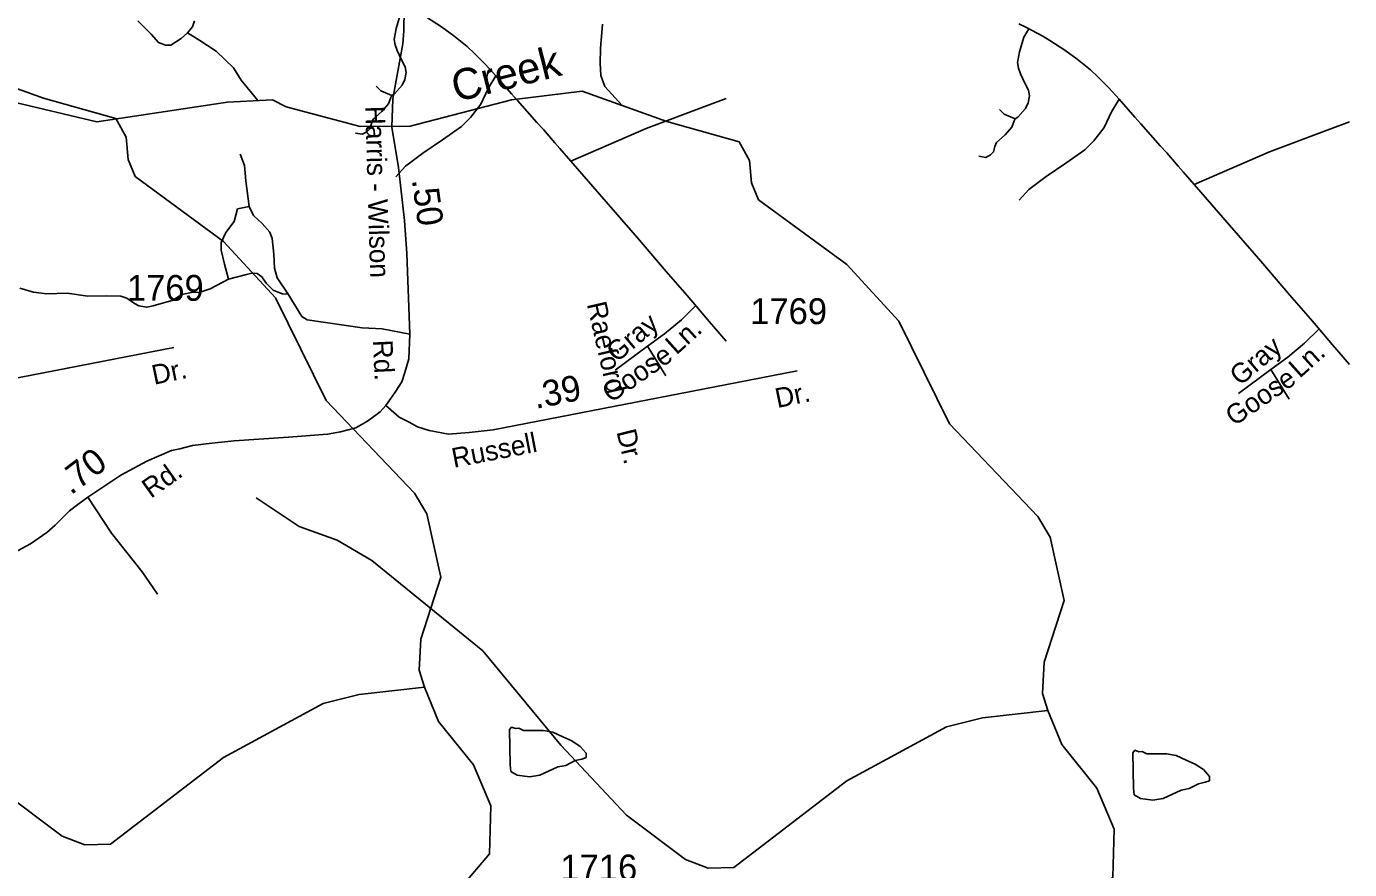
# Model space of a CAD drawing. Extents: x 2169602 to 2449496, y 721995 to 810662.
# Drawn here: x 2443095 to 2449496, y 787598 to 791680 of the extents above; entities that cross this region are included whole.
import ezdxf

# ---------------------------------------------------------------- set-up
doc = ezdxf.new("R2010")
doc.units = 0
doc.layers.add('Default', color=7, linetype='Continuous')

msp = doc.modelspace()

# ---------------------------------------------------------------- linework, layer by layer
at = {"layer": 'Default'}
for p, q in [((2444115.4, 790797.2), (2444172.8, 790808.7)), ((2446100.1, 790131.5), (2445942.8, 790016)), ((2446100.1, 790131.5), (2446187.8, 789988.1)), ((2449116, 790018.7), (2448958.6, 789903.2)), ((2449116, 790018.7), (2449203.6, 789875.3))]:
    msp.add_line(p, q, dxfattribs=at)
for points in [[(2444833.7, 789844.4), (2444879.7, 789908.8), (2444911.9, 789959.3), (2444925.5, 790004.2), (2444945.2, 790070.8), (2444949.8, 790190.3), (2444936, 790581.1), (2444924.5, 790739.8), (2444894.6, 790997.2), (2444863.6, 791191.5), (2444868.2, 791329.4), (2444916.3, 791595.9), (2444920.9, 791657.9), (2444922.2, 791762.7), (2444903.8, 792027.1), (2444866.8, 792327.4), (2444862.2, 792448.6)], [(2444352, 791290.4), (2444285.2, 791324.5), (2444068, 791312.6), (2443436.1, 791217.2), (2443014, 791317.3), (2442713.5, 791290), (2442510.6, 791301.7), (2442416.9, 791446.1), (2442342.8, 791582.7), (2442233.5, 791840.2), (2442069.7, 791871.4), (2441909.7, 791957.3), (2441804.3, 791988.5), (2441632.6, 791969), (2441515.6, 791949.5), (2441207.2, 791909), (2441006.2, 792073.8), (2440873.5, 792243.8)], [(2444928.8, 791781.2), (2444905.5, 791740.3), (2444883.3, 791668.9), (2444873.5, 791617.1), (2444878.4, 791590), (2444888.3, 791562.9), (2444910.4, 791518.6), (2444927.7, 791484.1), (2444932.6, 791456.9), (2444925.2, 791422.4), (2444912.9, 791395.3), (2444875.9, 791353.4), (2444863, 791345)], [(2445030.8, 791724.3), (2445103.2, 791678.3), (2445162.4, 791634.3), (2445226.7, 791581.8), (2445265.1, 791546.8), (2445316, 791494.9), (2445366.2, 791439.8), (2445442.3, 791352.8), (2445470.2, 791320.7), (2445564, 791214.1), (2445596, 791181.2), (2445652, 791116.3), (2445674.9, 791089), (2445728.3, 791028.1)], [(2443634.1, 791707.2), (2443697.7, 791641.8), (2443733.4, 791602.3), (2443767.8, 791588.3), (2443793.3, 791588.3), (2443842.9, 791621.4), (2443873.8, 791649.3), (2443897.7, 791677.4), (2443907.9, 791706.7)], [(2445882.7, 791690.1), (2445871.6, 791572.1), (2445870.2, 791502.2), (2445874.7, 791442.2), (2445892.7, 791388.4), (2445977.2, 791297.1)], [(2447944.6, 791668.3), (2447921.3, 791627.5), (2447899.2, 791556), (2447889.3, 791504.3), (2447894.2, 791477.2), (2447904.1, 791450.1), (2447926.2, 791405.7), (2447943.5, 791371.2), (2447948.4, 791344.1), (2447941, 791309.6), (2447928.7, 791282.5), (2447891.8, 791240.6), (2447878.8, 791232.1)], [(2447896.2, 791692.7), (2447930.4, 791676), (2448013, 791631.8), (2448046.7, 791611.5), (2448119, 791565.5), (2448178.2, 791521.5), (2448242.5, 791469), (2448280.9, 791434), (2448331.8, 791382.1), (2448382.1, 791327), (2448458.2, 791240), (2448486, 791207.9), (2448579.8, 791101.3), (2448611.9, 791068.4), (2448667.8, 791003.4), (2448690.7, 790976.1), (2448744.1, 790915.2)], [(2443873.8, 791649.3), (2443934.1, 791610.8), (2444012.6, 791559.2), (2444097.3, 791479.9), (2444133.2, 791420.2), (2444214.7, 791320.6)], [(2445021.1, 788480.7), (2444995.1, 788563.2), (2445003.1, 788713.9), (2445100.1, 789013.7), (2445032.2, 789320.2), (2444973.2, 789419.8), (2444545.2, 789868.1), (2444300.2, 790365.1), (2444048.2, 790639.2), (2443621.3, 790953), (2443587.2, 791035.7), (2443578.2, 791144.1), (2443528.2, 791233.8), (2443177.3, 791332.8), (2442768.3, 791478.9), (2442426.2, 791436.7), (2441936.2, 791308.9), (2441694.2, 791307.3), (2441336.2, 791403.2)], [(2445365.4, 791440.7), (2445328.4, 791378.4), (2445293.9, 791302.6), (2445243.3, 791238.2), (2445199.7, 791194.5), (2445107.7, 791130.2), (2445013.5, 791065.8), (2444928.4, 791003.7), (2444882.4, 790950.9)], [(2448037, 788367.8), (2448010.9, 788450.4), (2448018.9, 788601.1), (2448115.9, 788900.9), (2448048, 789207.4), (2447989, 789307), (2447561, 789755.2), (2447316, 790252.3), (2447064, 790526.4), (2446637.1, 790840.2), (2446603.1, 790922.9), (2446594, 791031.3), (2446544, 791121), (2446193.2, 791219.9), (2445784.1, 791366.1), (2445442.1, 791323.8), (2444952, 791196.1), (2444710, 791194.5), (2444352, 791290.4)], [(2444863, 791345), (2444858.7, 791336.2), (2444846.4, 791304.2), (2444814.4, 791267.2), (2444772.5, 791230.2), (2444765.1, 791210.5), (2444757.7, 791185.9), (2444743, 791171.1), (2444720.8, 791158.8), (2444686.3, 791163.7)], [(2444863, 791345), (2444809.4, 791368.2), (2444787.3, 791390.4)], [(2446480.6, 791331.4), (2446385.8, 791295.7), (2446093.9, 791185.3), (2445728.3, 791028.1)], [(2447878.8, 791232.1), (2447825.3, 791255.4), (2447803.1, 791277.6)], [(2448381.3, 791327.9), (2448344.2, 791265.6), (2448309.7, 791189.7), (2448259.2, 791125.4), (2448215.5, 791081.7), (2448123.5, 791017.3), (2448029.3, 790953), (2447944.2, 790890.9), (2447898.3, 790838)], [(2447878.8, 791232.1), (2447874.5, 791223.4), (2447862.2, 791191.3), (2447830.2, 791154.4), (2447788.3, 791117.4), (2447780.9, 791097.7), (2447773.6, 791073), (2447758.8, 791058.3), (2447736.6, 791045.9), (2447702.1, 791050.9)], [(2449496.4, 791218.5), (2449401.7, 791182.8), (2449109.7, 791072.5), (2448744.1, 790915.2)], [(2444172.8, 790808.7), (2444156.7, 790932.8), (2444149.8, 791006.4), (2444129.1, 791061.6)], [(2445728.3, 791028.1), (2445868.3, 790867), (2446050.7, 790655.5), (2446190.9, 790493.8), (2446292.4, 790376.5), (2446337, 790324.2), (2446398.5, 790251.2), (2446480.6, 790155.7)], [(2448744.1, 790915.2), (2448884.1, 790754.2), (2449066.5, 790542.6), (2449206.7, 790380.9), (2449308.2, 790263.7), (2449352.8, 790211.4), (2449414.3, 790138.4), (2449496.4, 790042.8)], [(2444072.8, 790455.9), (2444053.3, 790528.3), (2444037.2, 790597.2), (2444037.2, 790634), (2444060.2, 790682.3), (2444099.3, 790735.2), (2444115.4, 790797.2)], [(2444361.3, 790383.4), (2444307.3, 790462.8), (2444295.8, 790508.7), (2444291.2, 790577.7), (2444284.3, 790653.5), (2444272.8, 790683.4), (2444236, 790724.8), (2444193.5, 790765), (2444172.8, 790808.7)], [(2444072.8, 790455.9), (2443983.2, 790409.9), (2443934.9, 790393.8), (2443893.5, 790391.5), (2443847.5, 790382.3), (2443799.3, 790352.4), (2443746.4, 790338.6), (2443707.3, 790327.1), (2443677.4, 790320.2), (2443638.4, 790327.1), (2443617.7, 790338.6), (2443580.9, 790363.9), (2443551, 790373.1), (2443484.3, 790375.4), (2443391.2, 790374.2), (2443292.4, 790388), (2443193.6, 790385.7), (2443129.2, 790392.6), (2443062.5, 790413.3)], [(2444361.3, 790383.4), (2444332.6, 790384.6), (2444288.9, 790403), (2444254.4, 790437.5), (2444233.7, 790467.3), (2444210.8, 790483.4), (2444185.5, 790485.7), (2444160.2, 790478.8), (2444072.8, 790455.9)], [(2444949.8, 790190.3), (2444816.5, 790215.6), (2444719.9, 790220.2), (2444453.3, 790259.3), (2444428, 790275.4), (2444361.3, 790383.4)], [(2446333.2, 790328.7), (2446263.5, 790259), (2446181.8, 790191.3), (2446100.1, 790131.5)], [(2449349, 790215.9), (2449279.3, 790146.2), (2449197.6, 790078.4), (2449116, 790018.7)], [(2441817.9, 789957.2), (2441882.4, 789901.4), (2441931.1, 789877.1), (2441971.6, 789854.8), (2442028.4, 789836.5), (2442121.6, 789818.3), (2442221, 789826.4), (2442337.4, 789840), (2443292.9, 790025.6), (2443808.6, 790125)], [(2444833.7, 789844.4), (2444898.3, 789788.6), (2444946.9, 789764.3), (2444987.5, 789741.9), (2445044.2, 789723.7), (2445137.5, 789705.4), (2445236.8, 789713.5), (2445353.2, 789727.1), (2446308.7, 789912.8), (2446824.4, 790012.2)], [(2442973.8, 789099.6), (2443115.1, 789174.3), (2443194.4, 789229.5), (2443234.7, 789265.1), (2443303.7, 789334.7), (2443343.5, 789364.8), (2443392.7, 789400.2), (2443551.9, 789507.6), (2443677.2, 789574.3), (2443797.4, 789626.3), (2443836.9, 789635.2), (2443897.9, 789651.3), (2443992.1, 789661.6), (2444099.5, 789673), (2444363, 789691.2), (2444551.6, 789705.4), (2444614.4, 789717.6), (2444688.9, 789736.3), (2444745.3, 789768.8), (2444806.1, 789813.4), (2444833.7, 789844.4)], [(2445021.1, 788480.7), (2444705.2, 788444.5), (2444530.2, 788402.2), (2444048.2, 788139.7), (2443502.1, 787721.2), (2443377.3, 787717.2), (2443268.2, 787758.8), (2442983.1, 787974.5), (2442664.3, 788312.3), (2442287.2, 788769.4), (2441750.2, 789206.8), (2441583.3, 789305.4), (2441399.3, 789371.4), (2441190.2, 789510.2)], [(2443392.7, 789400.2), (2443506.5, 789226.6), (2443654.2, 789038.7), (2443729.5, 788931.2)], [(2448037, 788367.8), (2447721, 788331.6), (2447546.1, 788289.4), (2447064, 788026.9), (2446518, 787608.3), (2446393.1, 787604.4), (2446284, 787646), (2445999, 787861.7), (2445680.1, 788199.5), (2445303, 788656.6), (2444766, 789094), (2444599.1, 789192.6), (2444415.2, 789258.6), (2444206, 789397.4)], [(2444885.2, 782739.9), (2444984.2, 782872.3), (2445115.2, 783164.9), (2445270.1, 783791.5), (2445292.2, 784191.2), (2445349.2, 784393.5), (2445372.2, 784625.8), (2445346.1, 784849.5), (2445168.2, 785273), (2445022.2, 785823.7), (2444999.2, 786729.5), (2445063.2, 787223.5), (2445202.2, 787515.9), (2445335.3, 787673.9), (2445341.2, 787906.6), (2445257.2, 788105.2), (2445089.2, 788315.3), (2445021.1, 788480.7)], [(2447901, 782627), (2448000, 782759.5), (2448131.1, 783052.1), (2448285.9, 783678.7), (2448308, 784078.4), (2448365, 784280.6), (2448388, 784513), (2448362, 784736.7), (2448184, 785160.2), (2448038, 785710.9), (2448015, 786616.6), (2448079, 787110.7), (2448218, 787403), (2448351.1, 787561.1), (2448357, 787793.8), (2448273, 787992.4), (2448105, 788202.5), (2448037, 788367.8)], [(2445516.1, 788271.1), (2445499.1, 788270.9), (2445477.6, 788281.7), (2445460.7, 788280.1), (2445442.3, 788287.8), (2445431.6, 788275.5), (2445434.6, 788104.9), (2445439.3, 788073.1), (2445469.9, 788054.7), (2445528.3, 788047), (2445578.9, 788054.7), (2445665.4, 788094.7), (2445704.8, 788102.2), (2445749.3, 788125.3), (2445781.5, 788132.9), (2445803, 788140.6), (2445803, 788160.5), (2445773.8, 788194.3), (2445733.3, 788220.2), (2445690.9, 788240.3), (2445641.8, 788263.3), (2445595.8, 788270.9), (2445516.1, 788271.1)], [(2448531.9, 788158.3), (2448514.9, 788158.1), (2448493.4, 788168.9), (2448476.6, 788167.3), (2448458.1, 788175), (2448447.4, 788162.7), (2448450.4, 787992.1), (2448455.1, 787960.3), (2448485.8, 787941.9), (2448544.1, 787934.2), (2448594.7, 787941.9), (2448681.2, 787981.9), (2448720.6, 787989.4), (2448765.1, 788012.4), (2448797.3, 788020.1), (2448818.8, 788027.8), (2448818.8, 788047.7), (2448789.6, 788081.4), (2448749.1, 788107.4), (2448706.8, 788127.4), (2448657.7, 788150.4), (2448611.6, 788158.1), (2448531.9, 788158.3)]]:
    msp.add_lwpolyline(points, dxfattribs=at)

# ---------------------------------------------------------------- texts
for s, height, rotation, p in [('Creek', 150, 14.20262, (2445173.3, 791312.6)), ('Harris - Wilson', 95, 271.6774, (2444734.1, 791293.6)), ('.50', 125, 277.67921, (2444959.4, 790937.3)), ('Raeford', 95, 282.92737, (2445805.8, 790336)), ('Gray', 95, 40.19422, (2445951, 790049.2)), ('Ln.', 95, 41.91803, (2446239.5, 790086.3)), ('Rd.', 95, 272.68015, (2444771, 790160.4)), ('Goose', 95, 34.84361, (2445922.5, 789854.4)), ('Gray', 95, 40.19422, (2448966.9, 789936.4)), ('Ln.', 95, 41.91803, (2449255.3, 789973.4)), ('Dr.', 95, 11.72723, (2443712.3, 789944.5)), ('Goose', 95, 34.84361, (2448938.3, 789741.5)), ('.39', 125, 11.29475, (2445559, 789827.7)), ('Dr.', 95, 11.72723, (2446728.1, 789831.7)), ('Russell', 95, 10.94596, (2445162.6, 789542.4)), ('Dr.', 95, 283.74319, (2445948.9, 789717.8)), ('.70', 125, 37.21491, (2443309.9, 789408.2)), ('Rd.', 95, 35.4308, (2443697.3, 789392.2))]:
    msp.add_text(s, height=height, rotation=rotation, dxfattribs=at).set_placement(p)
for s, p in [('1769', (2443580.9, 790351.4)), ('1769', (2446596.7, 790238.6)), ('1716', (2445678.4, 787545.4))]:
    msp.add_text(s, height=125, dxfattribs=at).set_placement(p)

doc.saveas('drawing.dxf')
